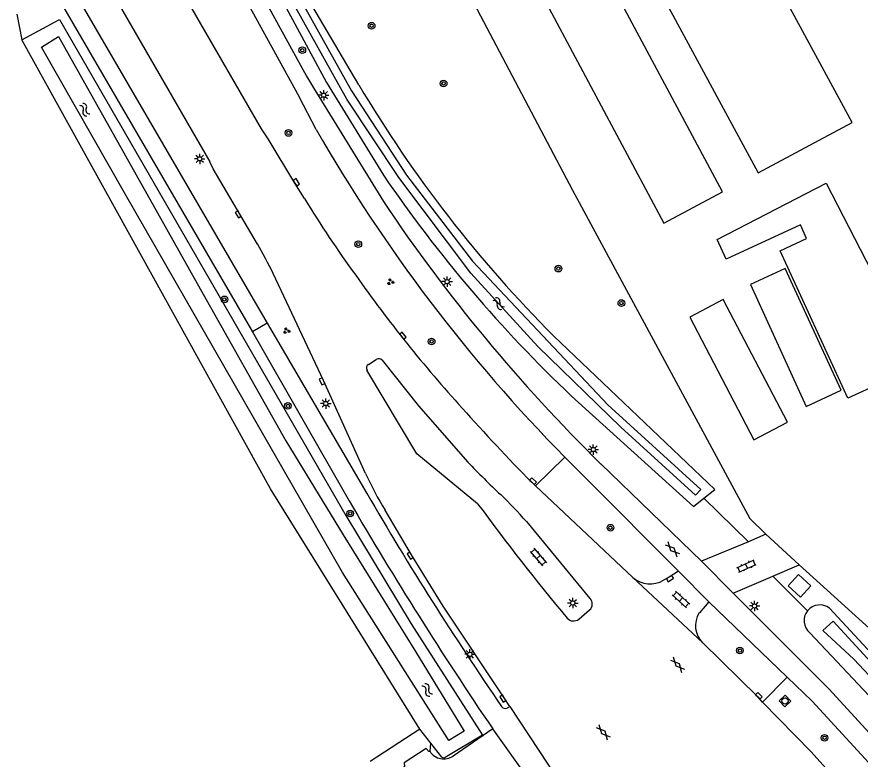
# Model space of a CAD drawing. Extents: x 136000 to 141000, y 400494 to 402006.
# Drawn here: x 139918.2 to 140019.6, y 400548.4 to 400637.6 of the extents above; entities that cross this region are included whole.
import ezdxf

# ---------------------------------------------------------------- set-up
doc = ezdxf.new("R2010")
doc.units = 0
for name, color, linetype in [('gg-afsc-hekwerk', 7, 'Continuous'), ('gg-bbg-bijgebouw', 7, 'Continuous'), ('gg-bbg-lage trafo', 7, 'Continuous'), ('gg-bbg-luifel en loopbrug', 7, 'Continuous'), ('gg-knt-verharding', 7, 'Continuous'), ('gg-knt-verharding nz', 7, 'Continuous'), ('gg-kntw-bovenkant insteek waterloop', 7, 'Continuous'), ('gg-kntw-waterlijn', 7, 'Continuous'), ('gt-grn-groengrens', 7, 'Continuous'), ('gt-grn-vlakafsluiter', 7, 'Continuous'), ('gt-symb-boom', 7, 'Continuous'), ('gt-symb-gesloten verharding', 7, 'Continuous'), ('gt-symb-groenvak', 7, 'Continuous'), ('gt-symb-klinker verharding', 7, 'Continuous'), ('gt-symb-kolk', 7, 'Continuous'), ('gt-symb-lichtmast', 7, 'Continuous'), ('gt-symb-rioolschacht', 7, 'Continuous'), ('gt-symb-watersymbool', 7, 'Continuous')]:
    doc.layers.add(name, color=color, linetype=linetype)

# ---------------------------------------------------------------- blocks, each defined once
blk = doc.blocks.new('gt0-LMAST')
at = {"layer": 'gt-symb-lichtmast'}
for p, q in [((-0.18, 0.17), (-0.45, 0.44)), ((-0.01, 0.25), (-0.01, 0.62)), ((0.17, 0.17), (0.44, 0.44)), ((-0.26, 0), (-0.63, 0)), ((-0.18, -0.18), (-0.45, -0.45)), ((-0.01, -0.25), (-0.01, -0.63)), ((0.44, -0.45), (0.17, -0.18)), ((0.24, 0), (0.62, 0))]:
    blk.add_line(p, q, dxfattribs=at)
blk.add_circle((-0.01, 0), 0.25, dxfattribs=at)
blk = doc.blocks.new('gt0-BOOM')
at = {"layer": 'gt-symb-boom'}
for radius in [0.4, 0.2]:
    blk.add_circle((0, 0), radius, dxfattribs=at)
blk = doc.blocks.new('gt0-KOLK')
at = {"layer": 'gt-symb-kolk'}
blk.add_lwpolyline([(0, 0), (0.38, 0), (0.38, 0.4), (-0.38, 0.4), (-0.38, 0), (0, 0)], dxfattribs=at)
blk = doc.blocks.new('gt0-WA')
at = {"layer": 'gt-symb-watersymbool'}
for centre, start, end in [((-0.32, 0.02), 28.0725, 151.9275), ((0.43, 0.42), 208.0725, 331.9275), ((-0.32, -0.43), 28.0725, 151.9275), ((0.43, -0.03), 208.0725, 331.9275)]:
    blk.add_arc(centre, 0.425, start, end, dxfattribs=at)
blk = doc.blocks.new('gt0-GRVAK')
at = {"layer": 'gt-symb-groenvak'}
for p, q in [((-0.11, 0.19), (-0.23, 0.24)), ((-0.18, 0.15), (0.09, 0.15)), ((-0.09, 0.21), (-0.16, 0.32)), ((-0.05, 0.21), (-0.05, 0.39)), ((0, 0.21), (0.06, 0.32)), ((0.02, 0.19), (0.13, 0.24)), ((0.26, -0.05), (0.2, 0.06)), ((0.3, -0.05), (0.3, 0.13)), ((0.35, -0.05), (0.41, 0.06)), ((-0.24, -0.23), (-0.36, -0.18)), ((-0.32, -0.26), (-0.05, -0.26)), ((-0.23, -0.21), (-0.29, -0.09)), ((-0.18, -0.2), (-0.18, -0.02)), ((-0.14, -0.21), (-0.07, -0.09)), ((-0.12, -0.23), (0, -0.18)), ((0.24, -0.07), (0.12, -0.02)), ((0.17, -0.11), (0.44, -0.11)), ((0.37, -0.07), (0.49, -0.02))]:
    blk.add_line(p, q, dxfattribs=at)
blk = doc.blocks.new('gt0-GESVH1')
at = {"layer": 'gt-symb-gesloten verharding'}
for p, q in [((-0.99, -0.26), (0.01, 0.24)), ((0.01, -0.26), (-0.99, 0.24)), ((0.01, 0.24), (1.01, -0.26)), ((1.01, 0.24), (0.01, -0.26))]:
    blk.add_line(p, q, dxfattribs=at)
blk = doc.blocks.new('gt0-KL1')
at = {"layer": 'gt-symb-klinker verharding'}
for p, q in [((-1.15, 0.3), (1.15, 0.3)), ((-1, -0.3), (-1, 0.3)), ((-0.5, 0.3), (-0.5, 0.45)), ((0, -0.3), (0, 0.3)), ((0.5, 0.3), (0.5, 0.45)), ((1, -0.3), (1, 0.3)), ((-1.15, -0.3), (1.15, -0.3)), ((-0.5, -0.45), (-0.5, -0.3)), ((0.5, -0.45), (0.5, -0.3))]:
    blk.add_line(p, q, dxfattribs=at)
blk = doc.blocks.new('gt0-RS')
at = {"layer": 'gt-symb-rioolschacht'}
blk.add_lwpolyline([(-0.5, -0.5), (0.5, -0.5), (0.5, 0.5), (-0.5, 0.5)], close=True, dxfattribs=at)
blk.add_circle((0, 0), 0.375, dxfattribs=at)

msp = doc.modelspace()

# ---------------------------------------------------------------- linework, layer by layer
at = {"layer": 'gg-afsc-hekwerk'}
for p, q in [((139961.68, 400661.04), (139985, 400616.77)), ((140006.29, 400577.32), (140008.25, 400575.43)), ((140008.25, 400575.43), (140012.22, 400571.78)), ((140012.22, 400571.78), (140043.21, 400543.73))]:
    msp.add_line(p, q, dxfattribs=at)
at = {"layer": 'gg-bbg-bijgebouw'}
for points in [[(140003.4, 400653.01), (139992.08, 400647), (140007.31, 400618.85), (140018.62, 400624.91), (140003.4, 400653.01)], [(139995.97, 400612.81), (140003.01, 400616.57), (139987.94, 400644.79), (139980.9, 400641.03), (139995.97, 400612.81)]]:
    msp.add_lwpolyline(points, dxfattribs=at)
at = {"layer": 'gg-bbg-lage trafo'}
msp.add_lwpolyline([(140012.14, 400570.59), (140010.91, 400569.23), (140012.39, 400567.88), (140013.62, 400569.24), (140012.14, 400570.59)], dxfattribs=at)
at = {"layer": 'gg-bbg-luifel en loopbrug'}
for points in [[(140002.4, 400610.85), (140015.48, 400617.6), (140025.7, 400597.81), (140025.31, 400597.12), (140026.09, 400595.44), (140018.09, 400591.77), (140009.96, 400609.49), (140013.13, 400610.95), (140012.38, 400612.59), (140003.48, 400608.5), (140002.4, 400610.85)], [(140006.37, 400605.43), (140013.08, 400590.8), (140017.27, 400592.73), (140010.56, 400607.36), (140006.37, 400605.43)], [(140010.82, 400588.92), (140003.11, 400603.64), (139999.08, 400601.52), (140006.79, 400586.8), (140010.82, 400588.92)]]:
    msp.add_lwpolyline(points, dxfattribs=at)
at = {"layer": 'gg-knt-verharding'}
for p, q in [((139940.38, 400649.43), (139952.14, 400627.98)), ((139924.61, 400641.48), (139948.32, 400600.81)), ((139922.85, 400640.44), (139946.53, 400599.77)), ((139930.36, 400639.29), (139941.41, 400620.18)), ((139953.86, 400629.06), (139962.28, 400615.39)), ((139954.19, 400624.06), (139952.14, 400627.98)), ((139948.32, 400600.81), (139946.53, 400599.77)), ((139948.32, 400600.81), (139960.28, 400580.35)), ((139946.53, 400599.77), (139958.17, 400579.44)), ((139960.49, 400595.84), (139961.41, 400596.44)), ((140000.51, 400572.2), (139988.4, 400583.88)), ((139980.57, 400581.24), (139980.11, 400581.68)), ((139992.26, 400570.23), (139980.57, 400581.24)), ((139979.46, 400576.96), (139987.1, 400567.73)), ((140008.25, 400575.43), (140006.13, 400574.54)), ((140006.13, 400574.54), (140000.51, 400572.2)), ((140000.51, 400572.2), (140004.32, 400568.36)), ((140009.07, 400570.41), (140012.22, 400571.78)), ((139992.26, 400570.23), (140000.64, 400562.42)), ((140001.38, 400567.32), (139997.73, 400570.99)), ((140004.32, 400568.36), (140009.07, 400570.41)), ((140001.38, 400567.32), (140000.24, 400565.99)), ((140010.78, 400558.28), (140001.38, 400567.32)), ((139985.75, 400565.24), (139987.05, 400566.35)), ((139977.18, 400554.58), (139977.45, 400554.76)), ((139975.42, 400552.05), (139970.66, 400548.8))]:
    msp.add_line(p, q, dxfattribs=at)
for points in [[(139937.94, 400658.01), (139953.05, 400630.46), (139953.86, 400629.06)], [(139947.62, 400624.14), (139939.28, 400638.54), (139937.96, 400641)], [(139952.8, 400615.76), (139951.65, 400617.62), (139948.42, 400622.95), (139947.62, 400624.14)], [(139947.14, 400610.3), (139941.83, 400619.34), (139941.41, 400620.18)], [(139960.14, 400582.74), (139955.07, 400593.89), (139949.03, 400606.74)], [(139962.13, 400596.33), (139966.5, 400590.85), (139972.43, 400584.11)], [(139973.6, 400579.11), (139966.31, 400585.11), (139960.3, 400595.16)], [(139997.73, 400570.99), (139986.69, 400582.09), (139984.08, 400584.69)], [(139977.45, 400554.76), (139976.79, 400555.81), (139969.47, 400566.81), (139965.65, 400572.97), (139962.48, 400578.32)], [(139997.73, 400570.99), (139996.61, 400570.28), (139995.93, 400569.91)], [(140004.32, 400568.36), (140015.86, 400556.84), (140033.4, 400537.68)], [(140007.85, 400555.29), (140007.25, 400555.9), (140000.64, 400562.42)], [(140043.82, 400522.79), (140041.88, 400524.85), (140013.79, 400555.4), (140010.78, 400558.28)], [(140028.35, 400532.81), (140021.19, 400540.95), (140013.69, 400549.31), (140007.85, 400555.29)], [(139967.88, 400549.35), (139967.75, 400549.35), (139967.4, 400549.72), (139964.77, 400547.97), (139964.82, 400547.54), (139964.68, 400547.47)]]:
    msp.add_lwpolyline(points, dxfattribs=at)
for centre, radius, start, end in [((140122.34, 400720.69), 193.94, 209.8837, 224.5269), ((140057.26, 400678.87), 122.04, 211.1359, 216.3304), ((140131.48, 400729.07), 203.85, 213.8952, 225.4195), ((139908.97, 400587.82), 44.3, 25.2858, 30.5013), ((140090.29, 400698.74), 160.46, 215.0624, 222.3719), ((139961.71, 400595.98), 0.55, 39.7078, 122.7879), ((139960.74, 400595.41), 0.5, 120.1324, 209.5004), ((140131.52, 400732.01), 213.37, 221.5089, 224.7933), ((140029.37, 400637.54), 78.08, 223.1785, 227.2587), ((139994.95, 400598.37), 38.16, 204.1863, 211.6929), ((140314.84, 400786.65), 410.21, 210.1919, 214.4253), ((139947.25, 400549.42), 42.37, 40.5346, 46.5835), ((140368.88, 400818.97), 475.46, 210.2507, 214.1518), ((140209.29, 400752.23), 292.44, 216.2972, 219.7203), ((139994.33, 400572.69), 3.21, 229.9154, 299.8902), ((139986.41, 400567.07), 0.962, 311.8649, 43.5671), ((139985.11, 400566.04), 1.02, 222.328, 308.6547), ((140002.57, 400564.44), 2.8, 146.4286, 226.2729), ((139976.92, 400555.06), 0.543, 215.4097, 299.0519), ((139969.53, 400550.42), 1.97, 212.8275, 305.0045)]:
    msp.add_arc(centre, radius, start, end, dxfattribs=at)
at = {"layer": 'gg-knt-verharding nz'}
for p, q in [((139977.45, 400554.76), (139984.73, 400543.77)), ((139982.62, 400542.05), (139975.42, 400552.05))]:
    msp.add_line(p, q, dxfattribs=at)
at = {"layer": 'gg-kntw-bovenkant insteek waterloop'}
for p, q in [((139959.31, 400629.41), (139948.33, 400648.22)), ((140015.88, 400566.55), (140039.32, 400541.27)), ((140013.5, 400563.61), (140036.29, 400539.43)), ((139967.97, 400550.35), (139966.64, 400552.02))]:
    msp.add_line(p, q, dxfattribs=at)
for points in [[(139944.32, 400650.36), (139955.44, 400629.69), (139962.27, 400618.56)], [(139918.83, 400634.81), (139923.35, 400637.26), (139957.76, 400577.68), (139965.6, 400564.66), (139974.19, 400551.3)], [(139966.64, 400552.02), (139948.72, 400580.91), (139918.83, 400634.81)], [(140000.77, 400579.76), (140002.09, 400580.81), (139982.77, 400599.23)], [(139984.89, 400592.02), (139999.52, 400578.76), (140000.77, 400579.76)], [(139974.19, 400551.3), (139969.69, 400548.62), (139969.52, 400548.56)], [(139969.52, 400548.56), (139969.3, 400548.68), (139967.97, 400550.35)]]:
    msp.add_lwpolyline(points, dxfattribs=at)
for centre, radius, start, end in [((140091.28, 400707.76), 153.47, 210.6967, 225.006), ((140099.14, 400712.28), 165.88, 214.4029, 226.4674), ((140014.71, 400565.06), 1.89, 141.0244, 230.3282), ((140014.71, 400565.06), 1.89, 51.7229, 141.0146)]:
    msp.add_arc(centre, radius, start, end, dxfattribs=at)
at = {"layer": 'gg-kntw-waterlijn'}
for points in [[(139945.76, 400650.36), (139946.15, 400650.73), (139958.45, 400628.7), (139965.05, 400618.58), (139972.98, 400608.26), (139989.26, 400590.97), (140000.4, 400580.8), (139999.79, 400580.13), (139990.81, 400588.32), (139980.82, 400598.01), (139972.78, 400606.79), (139964.11, 400618.27), (139957.88, 400627.68), (139945.41, 400650.05), (139945.76, 400650.36)], [(139971.96, 400551.78), (139970.15, 400550.68), (139957.36, 400570.86), (139931.33, 400616.16), (139921.2, 400633.95), (139923.24, 400635.23), (139930.01, 400623.19), (139940.27, 400604.93), (139950.54, 400586.68), (139957.44, 400575.37), (139966.14, 400561.35), (139971.96, 400551.78)], [(140037.4, 400540.11), (140028.05, 400550.57), (140018.79, 400560.43), (140015.08, 400563.88), (140016.34, 400564.98), (140038.56, 400540.81)]]:
    msp.add_lwpolyline(points, dxfattribs=at)
at = {"layer": 'gt-grn-groengrens'}
for p, q in [((139918.23, 400637.91), (139918.83, 400634.81)), ((139985, 400616.77), (140006.29, 400577.32)), ((139980.57, 400581.24), (139984.08, 400584.69)), ((140006.13, 400574.54), (140000.77, 400579.76)), ((140013.24, 400566.25), (140009.07, 400570.41)), ((140010.78, 400558.28), (140007.85, 400555.29)), ((139967.88, 400549.35), (139967.97, 400550.35))]:
    msp.add_line(p, q, dxfattribs=at)
at = {"layer": 'gt-grn-vlakafsluiter'}
msp.add_line((139966.64, 400552.02), (139960.7, 400548.16), dxfattribs=at)

# ---------------------------------------------------------------- block references
at = {"layer": 'gt-symb-boom'}
for p in [(139960.86, 400636.52), (139952.53, 400633.58), (139969.51, 400629.59), (139950.87, 400623.64), (139959.26, 400610.29), (139983.3, 400607.34), (139943.17, 400603.65), (139990.87, 400603.21), (139968.07, 400598.6), (139950.8, 400590.86), (139958.29, 400577.94), (139989.56, 400576.23), (140005.11, 400561.47), (140015.29, 400550.99)]:
    msp.add_blockref('gt0-BOOM', p, dxfattribs=at)
at = {"layer": 'gt-symb-gesloten verharding'}
for p, rotation in [((139997.01, 400573.61), 134.83791902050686), ((139997.63, 400559.74), 131.9616739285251), ((139988.69, 400551.64), 131.9616739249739)]:
    msp.add_blockref('gt0-GESVH1', p, dxfattribs=dict(at, rotation=rotation))
at = {"layer": 'gt-symb-groenvak'}
for p in [(139963.13, 400605.75), (139950.62, 400599.88)]:
    msp.add_blockref('gt0-GRVAK', p, dxfattribs=at)
at = {"layer": 'gt-symb-klinker verharding'}
for p, rotation in [((139980.89, 400572.7), -49.38006045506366), ((140005.91, 400571.62), 24.591000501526), ((139998.03, 400567.6), -42.36616983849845)]:
    msp.add_blockref('gt0-KL1', p, dxfattribs=dict(at, rotation=rotation))
at = {"layer": 'gt-symb-kolk'}
for p, rotation in [((139951.65, 400617.62), -58.07354491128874), ((139945, 400613.96), 120.38423729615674), ((139964.47, 400599.16), -51.61754266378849), ((139955.07, 400593.89), 114.38706671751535), ((139980.11, 400581.68), -43.29864539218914), ((139965.65, 400572.97), 121.79891282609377), ((139996.61, 400570.28), -147.53320054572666), ((139976.79, 400555.81), 122.13289585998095), ((140007.25, 400555.9), -44.59480322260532)]:
    msp.add_blockref('gt0-KOLK', p, dxfattribs=dict(at, rotation=rotation))
at = {"layer": 'gt-symb-lichtmast'}
for p in [(139955.11, 400628.17), (139940.21, 400620.53), (139969.94, 400605.78), (139955.36, 400591.14), (139987.51, 400585.61), (139985.04, 400567.18), (140006.88, 400566.83), (139972.68, 400561.02)]:
    msp.add_blockref('gt0-LMAST', p, dxfattribs=at)
at = {"layer": 'gt-symb-rioolschacht', "rotation": -47.55289814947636}
msp.add_blockref('gt0-RS', (140010.54, 400555.41), dxfattribs=at)
at = {"layer": 'gt-symb-watersymbool'}
for p, rotation in [((139926.36, 400626.47), -56.3734708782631), ((139976.08, 400603.18), -42.893890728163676), ((139967.58, 400556.69), 128.01566048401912)]:
    msp.add_blockref('gt0-WA', p, dxfattribs=dict(at, rotation=rotation))

doc.saveas('drawing.dxf')
